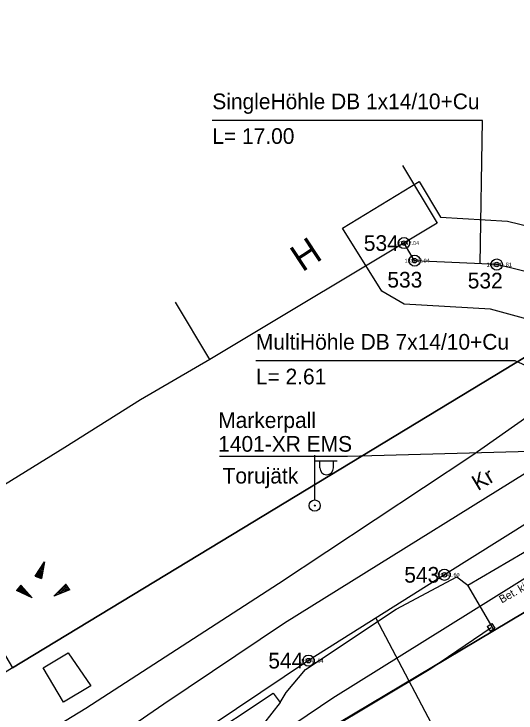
# Model space of a CAD drawing. Extents: x 532028 to 533559, y 6581810 to 6583914.
# Drawn here: x 532718.17 to 532740.61, y 6582497.62 to 6582528.86 of the extents above; entities that cross this region are included whole.
import ezdxf

# ---------------------------------------------------------------- set-up
doc = ezdxf.new("R2010")
doc.units = 0
for name, color, linetype in [('AED', 7, 'Continuous'), ('HOONE', 7, 'Continuous'), ('KOORDPUNKT', 7, 'Continuous'), ('MOOTKORG-EH2000', 7, 'Continuous'), ('MOOTMPUNKT', 7, 'Continuous'), ('MOOTNR', 7, 'Continuous'), ('MOOTPIIR', 7, 'Continuous'), ('PIIR', 7, 'Continuous'), ('POST', 7, 'Continuous'), ('RAJATIS', 7, 'Continuous'), ('RELJEEF', 7, 'Continuous'), ('SITRASS', 7, 'Continuous'), ('TEE', 7, 'Continuous')]:
    doc.layers.add(name, color=color, linetype=linetype)

msp = doc.modelspace()

# ---------------------------------------------------------------- linework, layer by layer
at = {"layer": 'AED'}
for p, q in [((532739.318, 6582501.484), (532739.526, 6582501.623)), ((532739.318, 6582501.484), (532739.457, 6582501.276)), ((532739.457, 6582501.276), (532739.665, 6582501.415)), ((532739.526, 6582501.623), (532739.665, 6582501.415))]:
    msp.add_line(p, q, dxfattribs=at)
for points in [[(532726.927, 6582513.412), (532723.824, 6582511.62), (532720.444, 6582509.479)], [(532720.444, 6582509.479), (532714.524, 6582505.833), (532714.582, 6582505.046)], [(532724.336, 6582492.147), (532732.053, 6582496.773), (532736.802, 6582499.605), (532739.492, 6582501.45)]]:
    msp.add_lwpolyline(points, dxfattribs=at)
at = {"layer": 'HOONE'}
msp.add_lwpolyline([(532735.54, 6582522.084), (532737.084, 6582519.512), (532726.927, 6582513.412), (532725.383, 6582515.984)], dxfattribs=at)
at = {"layer": 'KOORDPUNKT'}
for centre, radius in [((532735.601, 6582518.621), 0.25), ((532735.601, 6582518.621), 0.025), ((532735.601, 6582518.621), 0.0221), ((532735.601, 6582518.621), 0.0191), ((532735.601, 6582518.621), 0.0161), ((532735.601, 6582518.621), 0.0132), ((532735.601, 6582518.621), 0.0102), ((532735.601, 6582518.621), 0.00726), ((532735.601, 6582518.621), 0.0043), ((532736.075, 6582517.833), 0.25), ((532736.075, 6582517.833), 0.025), ((532736.075, 6582517.833), 0.0221), ((532736.075, 6582517.833), 0.0191), ((532736.075, 6582517.833), 0.0161), ((532736.075, 6582517.833), 0.0132), ((532736.075, 6582517.833), 0.0102), ((532736.075, 6582517.833), 0.00726), ((532736.075, 6582517.833), 0.0043), ((532739.745, 6582517.662), 0.25), ((532739.745, 6582517.662), 0.025), ((532739.745, 6582517.662), 0.0221), ((532739.745, 6582517.662), 0.0191), ((532739.745, 6582517.662), 0.0161), ((532739.745, 6582517.662), 0.0132), ((532739.745, 6582517.662), 0.0102), ((532739.745, 6582517.662), 0.00726), ((532739.745, 6582517.662), 0.0043), ((532737.409, 6582503.797), 0.25), ((532737.409, 6582503.797), 0.025), ((532737.409, 6582503.797), 0.0221), ((532737.409, 6582503.797), 0.0191), ((532737.409, 6582503.797), 0.0161), ((532737.409, 6582503.797), 0.0132), ((532737.409, 6582503.797), 0.0102), ((532737.409, 6582503.797), 0.00726), ((532737.409, 6582503.797), 0.0043), ((532731.332, 6582499.963), 0.25), ((532731.332, 6582499.963), 0.025), ((532731.332, 6582499.963), 0.0221), ((532731.332, 6582499.963), 0.0191), ((532731.332, 6582499.963), 0.0161), ((532731.332, 6582499.963), 0.0132), ((532731.332, 6582499.963), 0.0102), ((532731.332, 6582499.963), 0.00726), ((532731.332, 6582499.963), 0.0043)]:
    msp.add_circle(centre, radius, dxfattribs=at)
at = {"layer": 'MOOTMPUNKT'}
for centre in [(532735.601, 6582518.621), (532736.075, 6582517.833), (532739.745, 6582517.662), (532737.409, 6582503.797), (532731.332, 6582499.963)]:
    msp.add_circle(centre, 0.1, dxfattribs=at)
at = {"layer": 'MOOTPIIR'}
for points in [[(532715.854, 6582491.053), (532721.387, 6582495.638), (532724.861, 6582498.031), (532730.262, 6582501.651), (532744.005, 6582510.195), (532744.322, 6582510.436), (532744.213, 6582510.815), (532745.863, 6582511.293), (532744.751, 6582513.352), (532743.836, 6582514.469), (532739.464, 6582515.671), (532735.601, 6582515.888), (532734.605, 6582516.479), (532732.852, 6582519.291), (532736.271, 6582521.368), (532737.236, 6582519.779), (532740.224, 6582519.603), (532743.591, 6582518.775), (532746, 6582517.923), (532746.568, 6582517.447), (532747.968, 6582515.737), (532749.38, 6582513.197), (532756.851, 6582517.236)], [(532758.68, 6582513.679), (532750.579, 6582509.286), (532750.129, 6582508.115), (532749.188, 6582508.477), (532751.513, 6582504.776), (532753.547, 6582500.867), (532749.997, 6582499.023), (532748.04, 6582502.79), (532745.662, 6582506.53), (532732.421, 6582498.284), (532723.925, 6582492.545), (532719.015, 6582488.343), (532720.241, 6582487.177), (532724.38, 6582482.296), (532721.336, 6582479.7), (532717.256, 6582484.511)]]:
    msp.add_lwpolyline(points, dxfattribs=at)
at = {"layer": 'PIIR'}
for points in [[(532722.16, 6582548.98), (532697.81, 6582534.06), (532718.11, 6582499.64), (532750.81, 6582519.46), (532730.01, 6582553.54)], [(532654.2, 6582459.89), (532657.14, 6582458.68), (532663.47, 6582456.14), (532699.7, 6582477.62), (532732.02, 6582496.78), (532764.4, 6582516.07), (532792.72, 6582533.36), (532785.76, 6582540.79), (532750.81, 6582519.46), (532718.11, 6582499.64), (532686.33, 6582479.84)], [(532764.4, 6582516.07), (532732.02, 6582496.78), (532753.16, 6582462.26), (532758.54, 6582465.54), (532785.14, 6582481.99)]]:
    msp.add_lwpolyline(points, close=True, dxfattribs=at)
at = {"layer": 'POST'}
for p, q in [((532731.61, 6582507.141), (532731.61, 6582509.141)), ((532731.61, 6582508.891), (532732.61, 6582508.891)), ((532731.837, 6582508.57), (532731.837, 6582508.891)), ((532732.45, 6582508.57), (532732.45, 6582508.891)), ((532731.61, 6582506.891), (532731.61, 6582506.891))]:
    msp.add_line(p, q, dxfattribs=at)
for radius in [0.25, 0.0234]:
    msp.add_circle((532731.61, 6582506.891), radius, dxfattribs=at)
msp.add_arc((532732.143, 6582508.57), 0.306, 180, 0, dxfattribs=at)
at = {"layer": 'RAJATIS'}
msp.add_lwpolyline([(532720.391, 6582498.107), (532719.48, 6582499.642), (532720.594, 6582500.317), (532721.607, 6582498.843)], close=True, dxfattribs=at)
at = {"layer": 'RELJEEF'}
for p, q in [((532719.117, 6582503.742), (532719.537, 6582504.382)), ((532719.537, 6582504.382), (532719.397, 6582503.627)), ((532719.412, 6582504.192), (532719.512, 6582504.232)), ((532719.462, 6582504.267), (532719.522, 6582504.292)), ((532719.512, 6582504.342), (532719.532, 6582504.352)), ((532719.117, 6582503.742), (532719.442, 6582503.882)), ((532719.167, 6582503.817), (532719.452, 6582503.937)), ((532719.217, 6582503.892), (532719.467, 6582503.997)), ((532719.267, 6582503.967), (532719.392, 6582504.022)), ((532719.317, 6582504.042), (532719.487, 6582504.117)), ((532719.367, 6582504.117), (532719.497, 6582504.177)), ((532719.392, 6582504.022), (532719.477, 6582504.057)), ((532719.117, 6582503.742), (532719.397, 6582503.627)), ((532719.117, 6582503.742), (532719.117, 6582503.742)), ((532719.182, 6582503.717), (532719.432, 6582503.822)), ((532719.247, 6582503.687), (532719.422, 6582503.762)), ((532719.317, 6582503.662), (532719.412, 6582503.702)), ((532719.382, 6582503.637), (532719.397, 6582503.642)), ((532718.475, 6582503.341), (532718.29, 6582503.101)), ((532718.43, 6582503.286), (532718.465, 6582503.016)), ((532718.475, 6582503.341), (532718.98, 6582502.771)), ((532718.475, 6582503.341), (532718.52, 6582502.991)), ((532718.475, 6582503.341), (532718.475, 6582503.341)), ((532718.535, 6582503.276), (532718.575, 6582502.966)), ((532719.955, 6582502.836), (532720.495, 6582503.381)), ((532720.585, 6582503.246), (532720.4, 6582503.281)), ((532720.545, 6582503.306), (532720.445, 6582503.326)), ((532720.505, 6582503.366), (532720.485, 6582503.366)), ((532720.665, 6582503.131), (532720.495, 6582503.381)), ((532718.98, 6582502.771), (532718.29, 6582503.101)), ((532718.3, 6582503.116), (532718.305, 6582503.096)), ((532718.345, 6582503.171), (532718.36, 6582503.071)), ((532718.39, 6582503.231), (532718.415, 6582503.046)), ((532718.595, 6582503.206), (532718.63, 6582502.941)), ((532718.655, 6582503.141), (532718.67, 6582503.001)), ((532718.67, 6582503.001), (532718.685, 6582502.911)), ((532718.71, 6582503.071), (532718.74, 6582502.886)), ((532718.77, 6582503.006), (532718.79, 6582502.861)), ((532720.665, 6582503.131), (532719.955, 6582502.836)), ((532720.245, 6582502.956), (532720.105, 6582502.986)), ((532720.33, 6582502.991), (532720.145, 6582503.026)), ((532720.28, 6582503.051), (532720.19, 6582503.071)), ((532720.495, 6582503.061), (532720.23, 6582503.111)), ((532720.58, 6582503.096), (532720.275, 6582503.156)), ((532720.415, 6582503.026), (532720.28, 6582503.051)), ((532720.665, 6582503.131), (532720.315, 6582503.196)), ((532720.625, 6582503.186), (532720.36, 6582503.241)), ((532720.665, 6582503.131), (532720.665, 6582503.131)), ((532718.83, 6582502.936), (532718.845, 6582502.836)), ((532718.89, 6582502.871), (532718.9, 6582502.806)), ((532718.95, 6582502.801), (532718.955, 6582502.781)), ((532719.995, 6582502.851), (532719.98, 6582502.856)), ((532720.08, 6582502.886), (532720.02, 6582502.901)), ((532720.165, 6582502.921), (532720.06, 6582502.941))]:
    msp.add_line(p, q, dxfattribs=at)
at = {"layer": 'SITRASS'}
for points in [[(532739.005, 6582517.696), (532739.113, 6582524.103), (532727.033, 6582524.103)], [(532748.983, 6582510.698), (532748.326, 6582510.947), (532747.458, 6582512.538), (532746.425, 6582514.474), (532745.023, 6582516.18), (532742.951, 6582516.881), (532739.745, 6582517.662), (532736.075, 6582517.833), (532735.601, 6582518.621)], [(532747.829, 6582510.071), (532740.569, 6582513.358), (532728.979, 6582513.358)], [(532746.687, 6582509.45), (532744.424, 6582508.119), (532742.586, 6582507.037), (532737.409, 6582503.797), (532731.332, 6582499.963), (532725.989, 6582496.382), (532722.699, 6582494.126), (532719.991, 6582491.771), (532716.567, 6582489.073)], [(532746.687, 6582509.45), (532733.078, 6582509.081), (532727.358, 6582509.081)], [(532734.348, 6582501.865), (532737.539, 6582495.777), (532749.129, 6582495.777)]]:
    msp.add_lwpolyline(points, dxfattribs=at)
at = {"layer": 'TEE'}
for points in [[(532741.698, 6582518.516), (532742.562, 6582516.806), (532743.061, 6582515.21), (532743.246, 6582513.833), (532742.693, 6582512.603), (532741.639, 6582511.236), (532738.635, 6582509.11), (532729.998, 6582503.395), (532721.385, 6582497.826), (532718.668, 6582496.172), (532717.527, 6582495.953)], [(532739.582, 6582501.401), (532738.452, 6582503.335), (532741.502, 6582505.125), (532742.582, 6582503.081)], [(532730.072, 6582498.088), (532730.341, 6582498.543), (532731.201, 6582499.572), (532735.245, 6582502.266), (532737.954, 6582503.711), (532738.452, 6582503.335)], [(532730.072, 6582498.088), (532728.948, 6582496.664), (532726.754, 6582494.113), (532724.183, 6582492.628), (532723.285, 6582494.128), (532726.335, 6582496.247), (532729.746, 6582498.514), (532730.072, 6582498.088)]]:
    msp.add_lwpolyline(points, dxfattribs=at)

# ---------------------------------------------------------------- texts
at = {"layer": 'HOONE'}
msp.add_text('H', height=1.2, rotation=33.4238, dxfattribs=at).set_placement((532731.053, 6582517.303))
at = {"layer": 'KOORDPUNKT'}
for s, p in [('534 ', (532733.804, 6582518.271)), ('533 ', (532734.856, 6582516.633)), ('532 ', (532738.449, 6582516.594)), ('543 ', (532735.612, 6582503.447)), ('544 ', (532729.536, 6582499.612))]:
    msp.add_text(s, height=0.7, dxfattribs=at).set_placement(p)
at = {"layer": 'MOOTKORG-EH2000'}
for s, p in [(' 42.04', (532735.601, 6582518.534)), (' 42.04', (532736.075, 6582517.745)), (' 41.81', (532739.745, 6582517.574)), (' 41.60', (532737.409, 6582503.709)), (' 41.64', (532731.332, 6582499.875))]:
    msp.add_text(s, height=0.175, dxfattribs=at).set_placement(p)
at = {"layer": 'MOOTNR'}
for s, p in [('182 ', (532735.152, 6582518.534)), ('181 ', (532735.626, 6582517.745)), ('180 ', (532739.296, 6582517.574)), ('191 ', (532736.96, 6582503.709)), ('192 ', (532730.883, 6582499.875))]:
    msp.add_text(s, height=0.175, dxfattribs=at).set_placement(p)
at = {"layer": 'SITRASS'}
for s, p in [('SingleHöhle DB 1x14/10+Cu', (532727.033, 6582524.603)), ('L= 17.00', (532727.033, 6582523.053)), ('MultiHöhle DB 7x14/10+Cu', (532728.979, 6582513.858)), ('L= 2.61', (532728.979, 6582512.308)), ('Markerpall', (532727.297, 6582510.357)), ('1401-XR EMS ', (532727.297, 6582509.298)), ('Torujätk', (532727.493, 6582507.877))]:
    msp.add_text(s, height=0.7, dxfattribs=at).set_placement(p)
at = {"layer": 'TEE'}
for s, height, rotation, p in [('Kr', 0.7, 30.965, (532738.901, 6582507.532)), ('Bet. kivi', 0.35, 29.4229, (532739.97, 6582502.514))]:
    msp.add_text(s, height=height, rotation=rotation, dxfattribs=at).set_placement(p)

doc.saveas('drawing.dxf')
